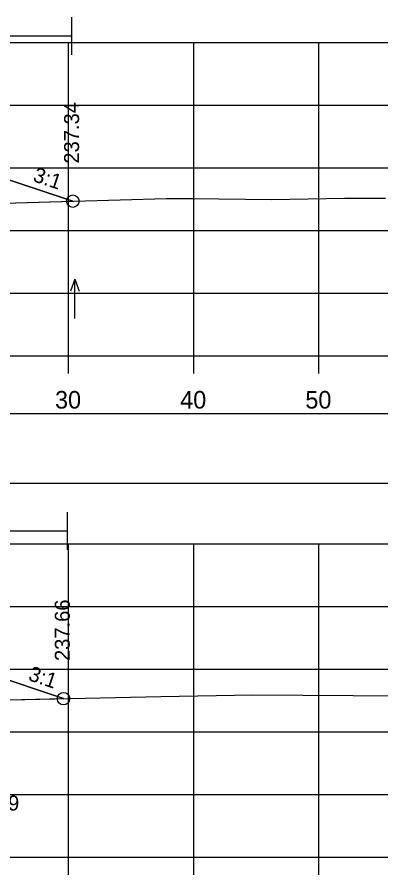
# Model space of a CAD drawing. Extents: x 1369627 to 1374022, y 380035 to 398173.
# Drawn here: x 1372124.4 to 1372153.5, y 387821.5 to 387890 of the extents above; entities that cross this region are included whole.
import ezdxf

# ---------------------------------------------------------------- set-up
doc = ezdxf.new("R2010")
doc.units = 0
for name, color, linetype in [('Default', 7, 'Continuous'), ('R_Axis', 7, 'Continuous'), ('R_Axis Annot', 7, 'Continuous'), ('R_Exist Surface', 7, 'Continuous'), ('R_Fin Surface', 7, 'Continuous'), ('R_Grid', 7, 'Continuous'), ('R_MOT', 7, 'Continuous'), ('R_No Plot', 7, 'Continuous'), ('R_Water Annot', 7, 'Continuous'), ('R_Xsect Elev', 7, 'Continuous'), ('R_Xsect Slope', 7, 'Continuous'), ('T_Vehicle Path Rt', 7, 'Continuous')]:
    doc.layers.add(name, color=color, linetype=linetype)

msp = doc.modelspace()

# ---------------------------------------------------------------- linework, layer by layer
at = {"layer": 'Default'}
msp.add_lwpolyline([(1371948.53, 387852.78), (1372248.53, 387852.78), (1372248.53, 387858.302), (1371948.53, 387858.302)], close=True, dxfattribs=at)
at = {"layer": 'R_Axis'}
for p, q in [((1371948.53, 387862.927), (1372248.53, 387862.927)), ((1372128.53, 387861.527), (1372128.53, 387862.927)), ((1372138.53, 387861.527), (1372138.53, 387862.927)), ((1372148.53, 387861.527), (1372148.53, 387862.927)), ((1371948.53, 387822.927), (1372248.53, 387822.927)), ((1372128.53, 387821.527), (1372128.53, 387822.927)), ((1372138.53, 387821.527), (1372138.53, 387822.927)), ((1372148.53, 387821.527), (1372148.53, 387822.927))]:
    msp.add_line(p, q, dxfattribs=at)
at = {"layer": 'R_Exist Surface'}
for points in [[(1372121.514, 387875.065), (1372136.362, 387875.476), (1372138.42, 387875.493), (1372144.774, 387875.405), (1372150.567, 387875.511), (1372153.858, 387875.514)], [(1372121.388, 387835.434), (1372135.909, 387835.761), (1372143.252, 387835.885), (1372155.274, 387835.817)]]:
    msp.add_lwpolyline(points, dxfattribs=at)
at = {"layer": 'R_Fin Surface'}
for points in [[(1372069.197, 387875.603), (1372075.02, 387877.543), (1372080.02, 387877.443), (1372083.02, 387877.383), (1372083.52, 387877.383), (1372083.53, 387876.883), (1372084.53, 387876.903), (1372086.53, 387876.943), (1372098.53, 387877.183), (1372110.53, 387876.943), (1372112.53, 387876.903), (1372113.53, 387876.883), (1372113.54, 387877.383), (1372114.04, 387877.383), (1372117.04, 387877.443), (1372122.04, 387877.543), (1372128.866, 387875.268)], [(1372068.933, 387835.585), (1372075.02, 387837.614), (1372080.02, 387837.514), (1372083.02, 387837.454), (1372083.52, 387837.454), (1372083.53, 387836.954), (1372084.53, 387836.974), (1372086.53, 387837.014), (1372098.53, 387837.254), (1372110.53, 387837.014), (1372112.53, 387836.974), (1372113.53, 387836.954), (1372113.54, 387837.454), (1372114.04, 387837.454), (1372117.04, 387837.514), (1372122.04, 387837.614), (1372128.126, 387835.585)]]:
    msp.add_lwpolyline(points, dxfattribs=at)
at = {"layer": 'R_Grid'}
for p, q in [((1371948.53, 387887.927), (1372248.53, 387887.927)), ((1372128.53, 387862.927), (1372128.53, 387887.927)), ((1372138.53, 387862.927), (1372138.53, 387887.927)), ((1372148.53, 387862.927), (1372148.53, 387887.927)), ((1371948.53, 387882.927), (1372248.53, 387882.927)), ((1371948.53, 387877.927), (1372248.53, 387877.927)), ((1371948.53, 387872.927), (1372248.53, 387872.927)), ((1371948.53, 387867.927), (1372248.53, 387867.927)), ((1371948.53, 387862.927), (1372248.53, 387862.927)), ((1371948.53, 387847.927), (1372248.53, 387847.927)), ((1372128.53, 387822.927), (1372128.53, 387847.927)), ((1372138.53, 387822.927), (1372138.53, 387847.927)), ((1372148.53, 387822.927), (1372148.53, 387847.927)), ((1371948.53, 387842.927), (1372248.53, 387842.927)), ((1371948.53, 387837.927), (1372248.53, 387837.927)), ((1371948.53, 387832.927), (1372248.53, 387832.927)), ((1371948.53, 387827.927), (1372248.53, 387827.927)), ((1371948.53, 387822.927), (1372248.53, 387822.927))]:
    msp.add_line(p, q, dxfattribs=at)
at = {"layer": 'R_MOT'}
for p, q in [((1372128.786, 387886.95), (1372128.786, 387889.95)), ((1372069.277, 387888.45), (1372128.786, 387888.45)), ((1372128.442, 387847.459), (1372128.442, 387850.459)), ((1372068.933, 387848.959), (1372128.442, 387848.959))]:
    msp.add_line(p, q, dxfattribs=at)
at = {"layer": 'R_No Plot'}
for centre in [(1372128.866, 387875.268), (1372128.126, 387835.585)]:
    msp.add_circle(centre, 0.5, dxfattribs=at)
at = {"layer": 'R_Water Annot'}
for p, q in [((1372129.019, 387869.054), (1372128.669, 387868.093)), ((1372129.019, 387865.912), (1372129.019, 387869.054)), ((1372129.019, 387869.054), (1372129.369, 387868.093))]:
    msp.add_line(p, q, dxfattribs=at)
at = {"layer": 'T_Vehicle Path Rt'}
for points in [[(1372128.866, 387875.268), (1372122.04, 387877.543), (1372117.04, 387877.443), (1372114.04, 387877.383)], [(1372109.796, 387875.504), (1372110.996, 387874.64), (1372112.468, 387874.324), (1372113.74, 387874.038), (1372116.436, 387874.624), (1372117.098, 387874.833), (1372119.783, 387874.992), (1372120.479, 387875.072), (1372121.514, 387875.065), (1372128.866, 387875.268)], [(1372128.126, 387835.585), (1372122.04, 387837.614), (1372117.04, 387837.514), (1372114.04, 387837.454)], [(1372110.577, 387835.184), (1372111.395, 387834.794), (1372113.609, 387834.246), (1372114.225, 387834.037), (1372114.953, 387834.174), (1372117.378, 387834.861), (1372120.304, 387835.392), (1372120.403, 387835.41), (1372121.388, 387835.434), (1372128.126, 387835.585)]]:
    msp.add_lwpolyline(points, dxfattribs=at)

# ---------------------------------------------------------------- texts
at = {"layer": 'R_Axis Annot'}
for s, p in [('30', (1372127.444, 387858.727)), ('40', (1372137.444, 387858.727)), ('50', (1372147.444, 387858.727))]:
    msp.add_text(s, height=1.4, dxfattribs=at).set_placement(p)
at = {"layer": 'R_Water Annot'}
msp.add_text('F.L. ELEV.=237.19', height=1.2, dxfattribs=at).set_placement((1372110.98, 387826.655))
at = {"layer": 'R_Xsect Elev'}
for s, p in [('237.34', (1372129.366, 387878.268)), ('237.66', (1372128.626, 387838.585))]:
    msp.add_text(s, height=1.2, rotation=90, dxfattribs=at).set_placement(p)
at = {"layer": 'R_Xsect Slope'}
for p in [(1372125.611, 387876.88), (1372125.241, 387837.074)]:
    msp.add_text('3:1', height=1.2, rotation=341.56677, dxfattribs=at).set_placement(p)

doc.saveas('drawing.dxf')
